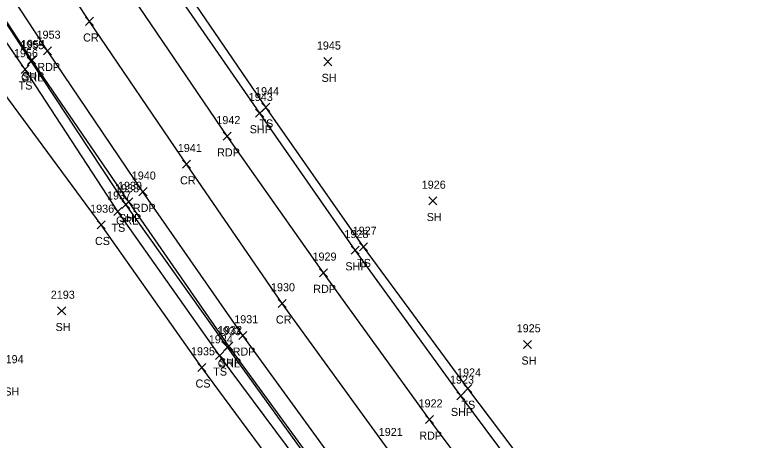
# Model space of a CAD drawing. Extents: x 1647574 to 1652703, y 212895 to 228670.
# Drawn here: x 1648157 to 1648338.2, y 227976.2 to 228081.7 of the extents above; entities that cross this region are included whole.
import ezdxf

# ---------------------------------------------------------------- set-up
doc = ezdxf.new("R2010")
doc.units = 0
for name, color, linetype in [('L_A', 7, 'Continuous'), ('L_I', 7, 'Continuous'), ('L_TIC', 7, 'Continuous'), ('LELB', 7, 'Continuous'), ('P_A', 7, 'Continuous'), ('P_I', 7, 'Continuous'), ('P_TIC', 7, 'Continuous'), ('PET', 7, 'Continuous'), ('PRC', 7, 'Continuous'), ('PSP', 7, 'Continuous'), ('R_A', 7, 'Continuous'), ('R_I', 7, 'Continuous'), ('R_TIC', 7, 'Continuous'), ('RGR', 7, 'Continuous')]:
    doc.layers.add(name, color=color, linetype=linetype)

msp = doc.modelspace()

# ---------------------------------------------------------------- linework, layer by layer
at = {"layer": 'L_TIC'}
for points in [[(1648233.6, 228069.06), (1648235.6, 228071.06)], [(1648235.6, 228069.06), (1648233.6, 228071.06)], [(1648158.55, 228067.16), (1648160.55, 228069.16)], [(1648160.55, 228067.16), (1648158.55, 228069.16)], [(1648218.28, 228057.75), (1648220.28, 228059.75)], [(1648220.28, 228057.75), (1648218.28, 228059.75)], [(1648259.66, 228034.58), (1648261.66, 228036.58)], [(1648261.66, 228034.58), (1648259.66, 228036.58)], [(1648181.57, 228031.91), (1648183.57, 228033.91)], [(1648183.57, 228031.91), (1648181.57, 228033.91)], [(1648177.45, 228028.64), (1648179.45, 228030.64)], [(1648179.45, 228028.64), (1648177.45, 228030.64)], [(1648242.48, 228023.19), (1648244.48, 228025.19)], [(1648244.48, 228023.19), (1648242.48, 228025.19)], [(1648167.63, 228007.32), (1648169.63, 228009.32)], [(1648169.63, 228007.32), (1648167.63, 228009.32)], [(1648283.15, 227999.01), (1648285.15, 228001.01)], [(1648285.15, 227999.01), (1648283.15, 228001.01)], [(1648206.81, 227996.28), (1648208.81, 227998.28)], [(1648208.81, 227996.28), (1648206.81, 227998.28)], [(1648202.39, 227993.31), (1648204.39, 227995.31)], [(1648204.39, 227993.31), (1648202.39, 227995.31)], [(1648268.36, 227988.06), (1648270.36, 227990.06)], [(1648270.36, 227988.06), (1648268.36, 227990.06)]]:
    msp.add_lwpolyline(points, dxfattribs=at)
at = {"layer": 'LELB'}
for points in [[(1648354.19, 227879.71), (1648321.73, 227919.78), (1648297.18, 227952.21), (1648269.36, 227989.06), (1648243.48, 228024.19), (1648219.28, 228058.75), (1648195.05, 228094.29), (1648173.04, 228128.05), (1648150.23, 228163.27), (1648127.62, 228199.76), (1648103.9, 228239.37), (1648088.91, 228265.67), (1648069.89, 228299.68), (1648049.11, 228338.12), (1648027.69, 228377.44), (1648010.08, 228413.76), (1647990.03, 228455.24), (1647972, 228493.31), (1647952.94, 228535.44), (1647937.18, 228575.23), (1647922.81, 228609.12), (1647903.55, 228659.1)], [(1648351.84, 227812.3), (1648319.03, 227851.85), (1648287.09, 227892.13), (1648260.82, 227925.49), (1648232.83, 227963.62), (1648207.81, 227997.28), (1648182.57, 228032.91), (1648159.55, 228068.16), (1648135.13, 228103.7), (1648112.63, 228139.57), (1648088.44, 228176.61), (1648065.81, 228216.55), (1648048.77, 228244.34), (1648030.34, 228278.62), (1648010.32, 228316.28), (1647988.24, 228358.51), (1647969.05, 228396.12), (1647949.58, 228436.76), (1647932.55, 228474.27), (1647912.45, 228518.68), (1647893.94, 228561.09), (1647881.68, 228593.27), (1647863.51, 228642.93)], [(1648525.46, 227617.36), (1648497.47, 227646.51), (1648467.28, 227678.49), (1648435.31, 227710.73), (1648407.17, 227742.36), (1648379.63, 227772.76), (1648347.94, 227809.77), (1648315.69, 227849.46), (1648282.72, 227890.46), (1648255.42, 227922.98), (1648228.95, 227959.79), (1648203.39, 227994.31), (1648178.45, 228029.64), (1648153.05, 228063.88), (1648128.81, 228100.92), (1648107.87, 228136.93)]]:
    msp.add_lwpolyline(points, dxfattribs=at)
at = {"layer": 'P_TIC'}
for points in [[(1648174.52, 228079.05), (1648176.52, 228081.05)], [(1648176.52, 228079.05), (1648174.52, 228081.05)], [(1648164.1, 228071.75), (1648166.1, 228073.75)], [(1648166.1, 228071.75), (1648164.1, 228073.75)], [(1648160.26, 228069.47), (1648162.26, 228071.47)], [(1648162.26, 228069.47), (1648160.26, 228071.47)], [(1648216.73, 228056.32), (1648218.73, 228058.32)], [(1648218.73, 228056.32), (1648216.73, 228058.32)], [(1648208.68, 228050.59), (1648210.68, 228052.59)], [(1648210.68, 228050.59), (1648208.68, 228052.59)], [(1648198.56, 228043.67), (1648200.56, 228045.67)], [(1648200.56, 228043.67), (1648198.56, 228045.67)], [(1648187.8, 228036.85), (1648189.8, 228038.85)], [(1648189.8, 228036.85), (1648187.8, 228038.85)], [(1648184.31, 228034.32), (1648186.31, 228036.32)], [(1648186.31, 228034.32), (1648184.31, 228036.32)], [(1648240.44, 228022.36), (1648242.44, 228024.36)], [(1648242.44, 228022.36), (1648240.44, 228024.36)], [(1648232.53, 228016.77), (1648234.53, 228018.77)], [(1648234.53, 228016.77), (1648232.53, 228018.77)], [(1648222.31, 228009.17), (1648224.31, 228011.17)], [(1648224.31, 228009.17), (1648222.31, 228011.17)], [(1648212.55, 228001.24), (1648214.55, 228003.24)], [(1648214.55, 228001.24), (1648212.55, 228003.24)], [(1648209.1, 227998.58), (1648211.1, 228000.58)], [(1648211.1, 227998.58), (1648209.1, 228000.58)], [(1648266.61, 227986.28), (1648268.61, 227988.28)], [(1648268.61, 227986.28), (1648266.61, 227988.28)], [(1648258.83, 227980.4), (1648260.83, 227982.4)], [(1648260.83, 227980.4), (1648258.83, 227982.4)]]:
    msp.add_lwpolyline(points, dxfattribs=at)
at = {"layer": 'PET'}
for points in [[(1648343.92, 227872.68), (1648312.18, 227912.42), (1648286.41, 227945.97), (1648259.83, 227981.4), (1648233.53, 228017.77), (1648209.68, 228051.59), (1648184.99, 228088.05), (1648163.33, 228121.58), (1648140.14, 228157.28), (1648117.89, 228193.29), (1648093.86, 228233.11), (1648077.72, 228260.65), (1648058.67, 228294.21), (1648038.3, 228331.93), (1648017.64, 228371.82), (1647998.92, 228408.85), (1647978.83, 228450.17), (1647961.14, 228487.91), (1647941.78, 228530.92), (1647924.27, 228572.85), (1647911.25, 228604.83), (1647891.72, 228655.58)], [(1648357.18, 227817.31), (1648324.35, 227856.66), (1648291.64, 227897.48), (1648266.75, 227930.03), (1648238.87, 227967.44), (1648213.55, 228002.24), (1648188.8, 228037.85), (1648165.1, 228072.75), (1648141.89, 228108.1), (1648118.76, 228143.77), (1648095.78, 228180.92), (1648072, 228220.25), (1648055.45, 228249.03), (1648036.53, 228282.02), (1648016.46, 228319.63), (1647994.47, 228361.74), (1647975.95, 228398.72), (1647955.9, 228439.51), (1647938.47, 228476.92), (1647918.59, 228521.53), (1647900.58, 228564.2), (1647887.86, 228595.77), (1647868.51, 228645.68)]]:
    msp.add_lwpolyline(points, dxfattribs=at)
at = {"layer": 'PRC'}
msp.add_lwpolyline([(1648367.06, 227824.4), (1648333.96, 227865.19), (1648301.98, 227905.03), (1648276.56, 227937.83), (1648249.38, 227974.31), (1648223.31, 228010.17), (1648199.56, 228044.67), (1648175.52, 228080.05), (1648153.19, 228113.7), (1648129.37, 228150.61), (1648107.24, 228186.18), (1648083.17, 228226.08), (1648067.05, 228254.73), (1648048.14, 228287.63), (1648028.02, 228325.77), (1648005.9, 228366.87), (1647988.06, 228403.42), (1647967.46, 228445.07), (1647950.09, 228482.37), (1647930.63, 228526.36), (1647912.39, 228569.25), (1647899.83, 228600.2), (1647880.56, 228650.37)], dxfattribs=at)
at = {"layer": 'PSP'}
for points in [[(1648352.03, 227878.52), (1648319.68, 227918.25), (1648294.86, 227950.71), (1648267.61, 227987.28), (1648241.44, 228023.36), (1648217.73, 228057.32), (1648192.95, 228093.18), (1648170.97, 228126.69), (1648148.28, 228162.02), (1648125.62, 228198.28), (1648101.68, 228238.38), (1648086.46, 228264.28), (1648067.22, 228298.38), (1648046.56, 228336.73), (1648025.86, 228376.38), (1648007.42, 228412.68), (1647987.18, 228453.92), (1647969.46, 228492.06), (1647950.16, 228534.75), (1647933.77, 228574.46), (1647920.08, 228608.39), (1647900.95, 228658.43)], [(1648354.02, 227814.19), (1648321.06, 227853.92), (1648288.58, 227894.46), (1648263.39, 227927.38), (1648235.52, 227964.75), (1648210.1, 227999.58), (1648185.31, 228035.32), (1648161.26, 228070.47), (1648138.25, 228105.61), (1648115.28, 228141.45), (1648092.15, 228178.84), (1648068.52, 228217.79), (1648052.14, 228246.38), (1648033.46, 228279.87), (1648013.32, 228317.27), (1647991.27, 228359.8), (1647972.51, 228396.99), (1647952.45, 228438.14), (1647935.54, 228475.52), (1647915.56, 228520.25), (1647897.47, 228562.77), (1647884.83, 228594.37), (1647865.74, 228644.27)]]:
    msp.add_lwpolyline(points, dxfattribs=at)
at = {"layer": 'R_TIC'}
for points in [[(1648160.04, 228069.15), (1648162.04, 228071.15)], [(1648162.04, 228069.15), (1648160.04, 228071.15)], [(1648183.57, 228033.7), (1648185.57, 228035.7)], [(1648185.57, 228033.7), (1648183.57, 228035.7)], [(1648208.79, 227998.3), (1648210.79, 228000.3)], [(1648210.79, 227998.3), (1648208.79, 228000.3)]]:
    msp.add_lwpolyline(points, dxfattribs=at)
at = {"layer": 'RGR'}
msp.add_lwpolyline([(1648353.62, 227813.75), (1648320.77, 227853.11), (1648288.36, 227894.15), (1648263.03, 227927.15), (1648235.12, 227964.21), (1648209.79, 227999.3), (1648184.57, 228034.7), (1648161.04, 228070.15), (1648137.99, 228105.47), (1648114.96, 228141.34), (1648091.9, 228178.37), (1648068.29, 228217.71), (1648051.79, 228246.29), (1648033.27, 228279.62), (1648013.01, 228317.2), (1647990.97, 228359.65), (1647972.26, 228396.89), (1647952.2, 228437.9), (1647940.84, 228461.53)], dxfattribs=at)

# ---------------------------------------------------------------- texts
at = {"layer": 'L_A'}
for s, p in [('SH', (1648233.09, 228065.06)), ('TS', (1648157.96, 228063.16)), ('TS', (1648217.69, 228053.75)), ('SH', (1648259.15, 228030.58)), ('TS', (1648180.98, 228027.91)), ('CS', (1648176.89, 228024.64)), ('TS', (1648241.89, 228019.19)), ('SH', (1648167.12, 228003.32)), ('SH', (1648282.64, 227995.01)), ('TS', (1648206.22, 227992.28)), ('CS', (1648201.83, 227989.31)), ('SH', (1648154.42, 227987.35)), ('TS', (1648267.77, 227984.06))]:
    msp.add_text(s, height=2, dxfattribs=at).set_placement(p)
at = {"layer": 'L_I'}
for s, p in [('1945', (1648231.91, 228073.06)), ('1956', (1648156.8, 228071.16)), ('1944', (1648216.59, 228061.75)), ('1926', (1648257.91, 228038.58)), ('1937', (1648179.88, 228035.91)), ('1936', (1648175.7, 228032.64)), ('1927', (1648240.79, 228027.19)), ('2193', (1648165.94, 228011.32)), ('1925', (1648281.46, 228003.01)), ('1934', (1648205.12, 228000.28)), ('1935', (1648200.7, 227997.31)), ('2194', (1648153.24, 227995.35)), ('1924', (1648266.67, 227992.06))]:
    msp.add_text(s, height=2, dxfattribs=at).set_placement(p)
at = {"layer": 'P_A'}
for s, p in [('CR', (1648173.95, 228075.05)), ('RDP', (1648162.59, 228067.75)), ('SHP', (1648158.79, 228065.47)), ('SHP', (1648215.26, 228052.32)), ('RDP', (1648207.17, 228046.59)), ('CR', (1648197.99, 228039.67)), ('RDP', (1648186.29, 228032.85)), ('SHP', (1648182.85, 228030.32)), ('SHP', (1648238.97, 228018.36)), ('RDP', (1648231.02, 228012.77)), ('CR', (1648221.75, 228005.17)), ('RDP', (1648211.03, 227997.24)), ('SHP', (1648207.64, 227994.58)), ('SHP', (1648265.15, 227982.28)), ('RDP', (1648257.31, 227976.4))]:
    msp.add_text(s, height=2, dxfattribs=at).set_placement(p)
at = {"layer": 'P_I'}
for s, p in [('1953', (1648162.41, 228075.75)), ('1954', (1648158.56, 228073.47)), ('1943', (1648215.03, 228060.32)), ('1942', (1648206.99, 228054.59)), ('1941', (1648197.43, 228047.67)), ('1940', (1648186.02, 228040.85)), ('1939', (1648182.61, 228038.32)), ('1928', (1648238.75, 228026.36)), ('1929', (1648230.83, 228020.77)), ('1930', (1648220.53, 228013.17)), ('1931', (1648211.42, 228005.24)), ('1932', (1648207.41, 228002.58)), ('1923', (1648264.92, 227990.28)), ('1922', (1648257.13, 227984.4)), ('1921', (1648247.25, 227977.31))]:
    msp.add_text(s, height=2, dxfattribs=at).set_placement(p)
at = {"layer": 'R_A'}
for p in [(1648158.58, 228065.15), (1648182.12, 228029.7), (1648207.34, 227994.3)]:
    msp.add_text('GRL', height=2, dxfattribs=at).set_placement(p)
at = {"layer": 'R_I'}
for s, p in [('1955', (1648158.35, 228073.15)), ('1938', (1648181.88, 228037.7)), ('1933', (1648207.1, 228002.3))]:
    msp.add_text(s, height=2, dxfattribs=at).set_placement(p)

doc.saveas('drawing.dxf')
